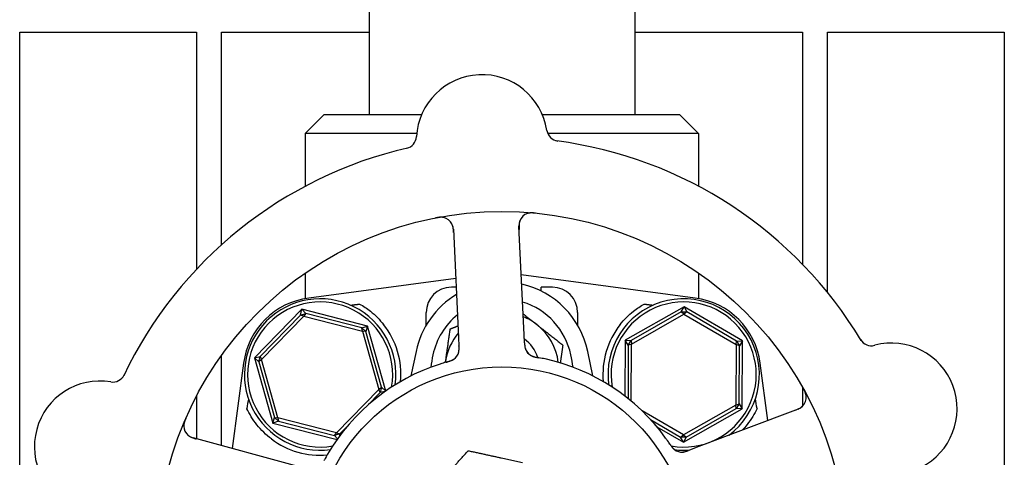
# Model space of a CAD drawing. Header units: inches. Extents: x 18 to 846, y -44 to 561.
# Tile 628 of 637: x 529.57 to 534.45, y 495.96 to 498.13. Entities that reach past the tile are written whole.
import ezdxf

# ---------------------------------------------------------------- set-up
doc = ezdxf.new("R2010")
doc.units = ezdxf.units.IN
doc.header["$LTSCALE"] = 24
doc.header["$MEASUREMENT"] = 0
doc.layers.add('Visible (ANSI)', color=7, linetype='Continuous', lineweight=30)

msp = doc.modelspace()

# ---------------------------------------------------------------- linework, layer by layer
at = {"layer": 'Visible (ANSI)'}
for p, q in [((532.61597, 500.11156), (532.61597, 497.66168)), ((531.30097, 499.68669), (531.30097, 497.66168)), ((529.57093, 495.16293), (529.57093, 498.06918)), ((529.57093, 498.06918), (530.44593, 498.06918)), ((530.44593, 498.06918), (530.44593, 496.8947)), ((530.57093, 497.01703), (530.57093, 498.06918)), ((530.57093, 498.06918), (531.30097, 498.06918)), ((532.61597, 498.06918), (533.44593, 498.06918)), ((533.44593, 498.06918), (533.44593, 496.92093)), ((533.57093, 496.78016), (533.57093, 498.06918)), ((533.57093, 498.06918), (534.44593, 498.06918)), ((534.44593, 498.06918), (534.44593, 495.16293)), ((531.07847, 497.66168), (530.98472, 497.56793)), ((531.07847, 497.66168), (531.5608, 497.66168)), ((532.15881, 497.66168), (532.83847, 497.66168)), ((532.83847, 497.66168), (532.93222, 497.56793)), ((531.53655, 497.56793), (530.98472, 497.56793)), ((530.98472, 497.56793), (530.98472, 497.30651)), ((532.93222, 497.56793), (532.18549, 497.56793)), ((532.93222, 497.56793), (532.93222, 497.30651)), ((532.06863, 496.57092), (532.04283, 497.10963)), ((531.7182, 497.09408), (531.744, 496.55537)), ((530.98472, 496.87681), (530.98472, 496.7504)), ((532.91513, 496.75308), (532.05442, 496.86766)), ((532.93222, 496.87681), (532.93222, 496.7504)), ((531.72989, 496.85), (531.0018, 496.75308)), ((531.73198, 496.80636), (531.70847, 496.80636)), ((532.15222, 496.78781), (532.15222, 496.80636)), ((532.20847, 496.80636), (532.15222, 496.80636)), ((530.9676, 496.69723), (530.73326, 496.45702)), ((530.96158, 496.66868), (530.76166, 496.46375)), ((530.96158, 496.66868), (530.9676, 496.69723)), ((530.96158, 496.66868), (530.98763, 496.67601)), ((530.97737, 496.6625), (530.96158, 496.66868)), ((530.9676, 496.69723), (530.98763, 496.67601)), ((531.2928, 496.6144), (530.9676, 496.69723)), ((530.98763, 496.67601), (530.97737, 496.6625)), ((531.26506, 496.60534), (530.98763, 496.67601)), ((531.58347, 496.61815), (531.58347, 496.68136)), ((532.33347, 496.68136), (532.33347, 496.61815)), ((532.86018, 496.70976), (532.5687, 496.54346)), ((532.84651, 496.68398), (532.59785, 496.5421)), ((532.59986, 496.52525), (532.85999, 496.67368)), ((532.84651, 496.68398), (532.86018, 496.70976)), ((532.84651, 496.68398), (532.87358, 496.68384)), ((532.85999, 496.67368), (532.84651, 496.68398)), ((532.87358, 496.68384), (532.85999, 496.67368)), ((532.85999, 496.67368), (533.1186, 496.52261)), ((532.86018, 496.70976), (532.87358, 496.68384)), ((533.14994, 496.54049), (532.86018, 496.70976)), ((533.12078, 496.53943), (532.87358, 496.68384)), ((530.76823, 496.44811), (530.97737, 496.6625)), ((530.97737, 496.6625), (531.2676, 496.58857)), ((531.26506, 496.60534), (531.2928, 496.6144)), ((531.26506, 496.60534), (531.28443, 496.58644)), ((531.2676, 496.58857), (531.26506, 496.60534)), ((531.28443, 496.58644), (531.2676, 496.58857)), ((531.2676, 496.58857), (531.3487, 496.30026)), ((531.2928, 496.6144), (531.28443, 496.58644)), ((531.36195, 496.31084), (531.28443, 496.58644)), ((531.3834, 496.29229), (531.2928, 496.6144)), ((532.07054, 496.53108), (532.06863, 496.57092)), ((531.744, 496.55537), (531.74591, 496.51551)), ((532.5687, 496.54346), (532.56729, 496.26749)), ((532.5687, 496.54346), (532.59785, 496.5421)), ((532.5842, 496.51873), (532.5687, 496.54346)), ((532.5842, 496.51873), (532.59785, 496.5421)), ((532.59986, 496.52525), (532.5842, 496.51873)), ((532.59785, 496.5421), (532.59986, 496.52525)), ((532.59842, 496.2426), (532.59986, 496.52525)), ((533.1186, 496.52261), (533.11707, 496.22311)), ((533.1186, 496.52261), (533.12078, 496.53943)), ((533.13419, 496.51592), (533.1186, 496.52261)), ((533.12078, 496.53943), (533.14994, 496.54049)), ((533.12078, 496.53943), (533.13419, 496.51592)), ((533.14994, 496.54049), (533.13419, 496.51592)), ((533.14823, 496.20491), (533.14994, 496.54049)), ((531.53355, 496.48873), (531.50788, 496.36691)), ((532.40906, 496.36691), (532.38338, 496.48873)), ((532.5842, 496.51873), (532.58286, 496.2553)), ((533.13273, 496.22964), (533.13419, 496.51592)), ((530.57093, 496.02112), (530.57093, 496.46932)), ((530.67957, 496.43084), (530.62313, 496.00688)), ((530.73326, 496.45702), (530.76166, 496.46375)), ((530.75498, 496.43752), (530.73326, 496.45702)), ((530.73326, 496.45702), (530.82413, 496.13397)), ((530.75498, 496.43752), (530.76166, 496.46375)), ((530.76823, 496.44811), (530.75498, 496.43752)), ((530.75498, 496.43752), (530.8325, 496.16192)), ((530.76166, 496.46375), (530.76823, 496.44811)), ((530.84933, 496.1598), (530.76823, 496.44811)), ((533.2752, 496.1466), (533.23736, 496.43084)), ((531.3487, 496.30026), (531.13956, 496.08587)), ((531.29169, 496.21944), (531.35527, 496.28462)), ((531.3487, 496.30026), (531.36195, 496.31084)), ((531.35527, 496.28462), (531.3487, 496.30026)), ((531.36195, 496.31084), (531.35527, 496.28462)), ((531.38126, 496.29078), (531.35527, 496.28462)), ((531.36195, 496.31084), (531.38296, 496.29198)), ((533.44593, 496.31264), (533.44593, 496.21679)), ((530.44593, 496.26651), (530.44593, 496.05522)), ((533.11707, 496.22311), (533.13273, 496.22964)), ((533.13273, 496.22964), (533.11908, 496.20627)), ((533.13273, 496.22964), (533.14823, 496.20491)), ((532.85694, 496.07469), (532.65253, 496.1941)), ((532.85675, 496.0386), (533.14823, 496.20491)), ((533.11707, 496.22311), (532.85694, 496.07469)), ((532.87042, 496.06439), (533.11908, 496.20627)), ((533.42484, 496.20326), (532.92047, 496.01226)), ((533.11908, 496.20627), (533.11707, 496.22311)), ((533.14823, 496.20491), (533.11908, 496.20627)), ((530.82413, 496.13397), (530.8325, 496.16192)), ((530.85187, 496.14302), (530.82413, 496.13397)), ((530.82413, 496.13397), (531.14285, 496.05278)), ((530.8325, 496.16192), (530.84933, 496.1598)), ((530.85187, 496.14302), (530.8325, 496.16192)), ((530.84933, 496.1598), (530.85187, 496.14302)), ((531.13956, 496.08587), (530.84933, 496.1598)), ((530.85187, 496.14302), (531.1293, 496.07236)), ((532.69379, 496.1519), (532.84335, 496.06453)), ((531.1293, 496.07236), (531.13956, 496.08587)), ((531.13956, 496.08587), (531.15536, 496.07969)), ((531.15536, 496.07969), (531.19691, 496.12229)), ((532.72634, 496.11479), (532.85675, 496.0386)), ((530.94945, 495.91787), (530.42913, 496.0598)), ((531.15536, 496.07969), (531.1293, 496.07236)), ((531.14497, 496.05575), (531.1293, 496.07236)), ((531.15536, 496.07969), (531.1525, 496.06614)), ((532.84335, 496.06453), (532.85694, 496.07469)), ((532.87042, 496.06439), (532.84335, 496.06453)), ((532.85675, 496.0386), (532.84335, 496.06453)), ((532.87042, 496.06439), (532.85675, 496.0386)), ((532.85694, 496.07469), (532.87042, 496.06439)), ((532.92047, 496.01226), (532.88315, 495.99812))]:
    msp.add_line(p, q, dxfattribs=at)
for radius in [1.7075, 0.9375]:
    msp.add_circle((531.95847, 495.47418), radius, dxfattribs=at)
for centre, radius, start, end in [((531.85981, 497.53432), 0.325, 8.66113, 176.82247), ((531.4729, 497.5558), 0.0625, 283.1302, 356.82247), ((532.24289, 497.59268), 0.0625, 188.66113, 262.3534), ((531.95847, 495.47418), 2.075, 102.99965, 154.48395), ((531.95847, 495.47418), 2.075, 30.99965, 82.48395), ((531.65577, 497.09109), 0.0625, 2.7418, 100.60325), ((532.10526, 497.11262), 0.0625, 84.88035, 182.7418), ((531.95847, 496.39918), 0.43425, 11.9007, 76.93978), ((531.95847, 496.39918), 0.43425, 121.17296, 168.0993), ((531.70847, 496.68136), 0.125, 90, 180), ((532.20847, 496.68136), 0.125, 0, 90), ((531.05129, 496.38136), 0.375, 97.58266, 172.41734), ((531.05847, 496.37418), 0.375, 352.17396, 277.82604), ((531.05847, 496.37418), 0.35938, 350.02465, 279.97535), ((531.95847, 496.39918), 0.34909, 11.9007, 72.94151), ((532.85847, 496.37418), 0.375, 306.768, 187.82604), ((532.85847, 496.37418), 0.35938, 260.11375, 189.97535), ((532.86564, 496.38136), 0.375, 7.58266, 82.41734), ((531.95847, 496.39918), 0.34909, 129.05816, 168.0993), ((531.05847, 496.37418), 0.4, 355.00108, 38.18136), ((531.95847, 496.39918), 0.2815, 51.86636, 67.90218), ((531.95847, 496.39918), 0.2815, 7.18473, 51.86636), ((532.85847, 496.37418), 0.4, 141.81864, 184.99892), ((531.95847, 496.39918), 0.2815, 140.00252, 171.86636), ((531.95847, 496.39918), 0.18733, 18.39093, 53.59902), ((533.78815, 496.57924), 0.0625, 211.1302, 284.82247), ((533.88729, 496.20463), 0.325, 296.66113, 104.82247), ((531.68405, 496.50063), 0.0625, 305.2706, 346.30345), ((532.13354, 496.52216), 0.0625, 200.31583, 240.22862), ((531.95847, 496.39918), 0.1535, 30.06048, 40.05875), ((531.95847, 495.47418), 1, 107.83299, 149.65061), ((531.95847, 496.39918), 0.2815, 171.86636, 172.81527), ((531.95847, 495.47418), 1, 35.83299, 77.65061), ((529.96867, 496.01697), 0.325, 80.66113, 248.82247), ((530.03155, 496.39933), 0.0625, 260.66113, 334.3534), ((533.4027, 496.26171), 0.0625, 290.7418, 28.60325), ((530.44558, 496.1201), 0.0625, 156.88035, 254.7418), ((531.05847, 496.37418), 0.4, 232.97261, 274.99892), ((532.84988, 496.05236), 0.0625, 233.2706, 274.30345), ((532.85847, 496.37418), 0.375, 263.08462, 274.7156)]:
    msp.add_arc(centre, radius, start, end, dxfattribs=at)
for centre, major_axis, start_param, end_param in [((530.46051, 493.36435), (0.57653, 4.33091), 0.8462542, 0.8607442), ((533.45642, 493.36435), (-0.57653, 4.33091), 5.4224411, 5.4369311)]:
    msp.add_ellipse(centre, major_axis=major_axis, ratio=0.0429148, start_param=start_param, end_param=end_param, dxfattribs=at)
for points, knots in [([(531.67143, 497.1516), (531.67088, 497.15173), (531.67018, 497.15189), (531.66774, 497.15237), (531.66577, 497.15268), (531.66172, 497.15301), (531.65992, 497.15309), (531.65554, 497.15312), (531.65282, 497.15302), (531.64769, 497.15261), (531.64525, 497.15234), (531.6402, 497.15166), (531.63755, 497.15122), (531.6334, 497.15046), (531.63183, 497.15015), (531.63023, 497.14984)], [0.10313051, 0.10313051, 0.10313051, 0.10313051, 0.11603194, 0.11603194, 0.14472132, 0.14472132, 0.16305353, 0.16305353, 0.18481803, 0.18481803, 0.20320409, 0.20320409, 0.22373688, 0.22373688, 0.23709216, 0.23709216, 0.23709216, 0.23709216]), ([(532.1251, 497.17353), (532.12429, 497.17361), (532.12348, 497.17369), (532.12008, 497.17401), (532.11737, 497.17424), (532.11237, 497.17451), (532.11007, 497.17459), (532.10505, 497.17462), (532.10228, 497.17454), (532.09786, 497.17423), (532.09605, 497.17404), (532.09269, 497.17356), (532.09111, 497.17327), (532.08803, 497.1726), (532.08654, 497.17219), (532.08473, 497.17163), (532.0842, 497.17146), (532.08378, 497.17131)], [0, 0, 0, 0, 0.00673636, 0.00673636, 0.02806078, 0.02806078, 0.0453371, 0.0453371, 0.06652159, 0.06652159, 0.08352225, 0.08352225, 0.101589, 0.101589, 0.12223492, 0.12223492, 0.13206643, 0.13206643, 0.13206643, 0.13206643]), ([(531.71899, 497.07762), (531.71896, 497.07824), (531.71893, 497.07886), (531.71883, 497.0809), (531.71876, 497.08231), (531.71837, 497.08907), (531.71792, 497.09423), (531.71672, 497.10233), (531.71604, 497.10568), (531.71382, 497.11396), (531.71179, 497.11875), (531.71012, 497.12192), (531.70996, 497.12223), (531.7098, 497.12251)], [0, 0, 0, 0, 0.00480624, 0.00480624, 0.01589597, 0.01589597, 0.05833406, 0.05833406, 0.09384639, 0.09384639, 0.15340885, 0.15340885, 0.16065924, 0.16065924, 0.16065924, 0.16065924]), ([(532.04871, 497.13923), (532.04843, 497.13862), (532.0481, 497.13785), (532.04686, 497.13471), (532.04607, 497.13235), (532.04451, 497.12563), (532.04384, 497.12135), (532.04322, 497.113), (532.04313, 497.10904), (532.04322, 497.10314), (532.04327, 497.10137), (532.04341, 497.09749), (532.04351, 497.09535), (532.04362, 497.09323)], [0.11682073, 0.11682073, 0.11682073, 0.11682073, 0.13209763, 0.13209763, 0.17640845, 0.17640845, 0.22121697, 0.22121697, 0.25582457, 0.25582457, 0.27005755, 0.27005755, 0.2865375, 0.2865375, 0.2865375, 0.2865375]), ([(531.25404, 496.72311), (531.27188, 496.71311), (531.29009, 496.70106), (531.33149, 496.66812), (531.35397, 496.6455), (531.37289, 496.62144)], [0.52955844, 0.52955844, 0.52955844, 0.52955844, 0.6981502, 0.6981502, 0.92955653, 0.92955653, 0.92955653, 0.92955653]), ([(532.54404, 496.62144), (532.56299, 496.64554), (532.58551, 496.66818), (532.62691, 496.7011), (532.64509, 496.71313), (532.66289, 496.72311)], [2.4581256, 2.4581256, 2.4581256, 2.4581256, 2.68988255, 2.68988255, 2.85814401, 2.85814401, 2.85814401, 2.85814401]), ([(532.07055, 496.53092), (532.07059, 496.52995), (532.07064, 496.52897), (532.07073, 496.52707), (532.07078, 496.52614), (532.07093, 496.52343), (532.07104, 496.5217), (532.07125, 496.51892), (532.07135, 496.51782), (532.07176, 496.51361), (532.07216, 496.51098), (532.07294, 496.50701), (532.07343, 496.50503), (532.07434, 496.50214), (532.0746, 496.50135), (532.07501, 496.50021), (532.07518, 496.49978), (532.07525, 496.49958), (532.07526, 496.49956), (532.07526, 496.49956)], [0, 0, 0, 0, 0.00805947, 0.00805947, 0.01607833, 0.01607833, 0.0318321, 0.0318321, 0.04288224, 0.04288224, 0.07619177, 0.07619177, 0.108399, 0.108399, 0.12047641, 0.12047641, 0.12953115, 0.12953115, 0.13163232, 0.13163232, 0.13163232, 0.13163232]), ([(532.07097, 496.52279), (532.07104, 496.52174), (532.07112, 496.52069), (532.07148, 496.51655), (532.07187, 496.51338), (532.07296, 496.50748), (532.07365, 496.50468), (532.075, 496.50042), (532.07559, 496.49884), (532.07646, 496.49673), (532.07674, 496.4961), (532.07706, 496.4954), (532.07712, 496.49527), (532.07718, 496.49514)], [0.016833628, 0.016833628, 0.016833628, 0.016833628, 0.024996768, 0.024996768, 0.048690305, 0.048690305, 0.071674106, 0.071674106, 0.086017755, 0.086017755, 0.092484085, 0.092484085, 0.093980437, 0.093980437, 0.093980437, 0.093980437]), ([(531.7427, 496.47904), (531.7428, 496.4793), (531.74289, 496.47959), (531.74326, 496.48068), (531.74354, 496.48156), (531.74427, 496.48411), (531.74468, 496.48586), (531.74569, 496.49111), (531.74609, 496.49484), (531.74637, 496.50163), (531.74634, 496.50473), (531.74625, 496.50768)], [0.094581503, 0.094581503, 0.094581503, 0.094581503, 0.09763667, 0.09763667, 0.105884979, 0.105884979, 0.120706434, 0.120706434, 0.149461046, 0.149461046, 0.17255876, 0.17255876, 0.17255876, 0.17255876]), ([(531.74454, 496.48488), (531.74454, 496.48488), (531.74454, 496.48488), (531.74455, 496.48492), (531.74457, 496.48498), (531.74465, 496.4853), (531.74472, 496.48561), (531.74506, 496.48704), (531.74545, 496.48895), (531.74582, 496.49166), (531.74591, 496.49236), (531.7463, 496.49618), (531.74642, 496.49956), (531.74633, 496.5055), (531.74627, 496.50735), (531.74615, 496.51027), (531.74611, 496.51128), (531.74601, 496.51334), (531.74596, 496.5144), (531.74591, 496.51545)], [0.05598665, 0.05598665, 0.05598665, 0.05598665, 0.056873, 0.056873, 0.06006969, 0.06006969, 0.06858048, 0.06858048, 0.09786866, 0.09786866, 0.10758076, 0.10758076, 0.14991048, 0.14991048, 0.16694481, 0.16694481, 0.17567446, 0.17567446, 0.18444701, 0.18444701, 0.18444701, 0.18444701]), ([(532.09713, 496.47136), (532.09756, 496.47106), (532.09803, 496.47076), (532.09932, 496.46994), (532.10023, 496.46939), (532.10178, 496.46856), (532.10219, 496.46834), (532.10386, 496.4675), (532.10532, 496.46682), (532.10854, 496.4655), (532.11018, 496.46489), (532.1133, 496.46383), (532.11467, 496.4634), (532.11859, 496.46224), (532.12139, 496.4615), (532.12665, 496.46025), (532.12912, 496.45971), (532.13478, 496.45855), (532.13798, 496.45795), (532.14193, 496.45721), (532.1427, 496.45707), (532.14347, 496.45692)], [0.13529989, 0.13529989, 0.13529989, 0.13529989, 0.15041637, 0.15041637, 0.17862377, 0.17862377, 0.18801437, 0.18801437, 0.21370501, 0.21370501, 0.23365387, 0.23365387, 0.24706173, 0.24706173, 0.26969876, 0.26969876, 0.28871805, 0.28871805, 0.31389266, 0.31389266, 0.3199487, 0.3199487, 0.3199487, 0.3199487]), ([(531.68823, 496.43697), (531.68054, 496.43481), (531.6697, 496.43163), (531.66022, 496.42867), (531.65745, 496.42781), (531.65477, 496.42695), (531.65222, 496.42614)], [0.48416631, 0.48416631, 0.48416631, 0.48416631, 0.88318571, 0.88318571, 0.88318571, 1, 1, 1, 1]), ([(531.68043, 496.43475), (531.68357, 496.43566), (531.68669, 496.43655), (531.69242, 496.43827), (531.69502, 496.43908), (531.69986, 496.44069), (531.70214, 496.44149), (531.70582, 496.44288), (531.70732, 496.44348), (531.71058, 496.44485), (531.71224, 496.4456), (531.71519, 496.44704), (531.71646, 496.44772), (531.71934, 496.44935), (531.72073, 496.45024), (531.7231, 496.4519), (531.72413, 496.45271), (531.72499, 496.45341)], [0, 0, 0, 0, 0.02532917, 0.02532917, 0.0459278, 0.0459278, 0.06431611, 0.06431611, 0.0780154, 0.0780154, 0.09688899, 0.09688899, 0.11755371, 0.11755371, 0.15067697, 0.15067697, 0.17984281, 0.17984281, 0.17984281, 0.17984281]), ([(531.68824, 496.43698), (531.68911, 496.43722), (531.68997, 496.43746), (531.69172, 496.43796), (531.6926, 496.43821), (531.69582, 496.43913), (531.69821, 496.43985), (531.70288, 496.44136), (531.7052, 496.44218), (531.70864, 496.44353), (531.70992, 496.44407), (531.71287, 496.44539), (531.71441, 496.44617), (531.71673, 496.44744), (531.71763, 496.44798), (531.71934, 496.44905), (531.72015, 496.44961), (531.72074, 496.45002), (531.72084, 496.4501), (531.72084, 496.4501)], [0, 0, 0, 0, 0.00712604, 0.00712604, 0.01419238, 0.01419238, 0.03284312, 0.03284312, 0.05207098, 0.05207098, 0.06472354, 0.06472354, 0.08419423, 0.08419423, 0.09866358, 0.09866358, 0.11516786, 0.11516786, 0.12167905, 0.12167905, 0.12167905, 0.12167905]), ([(532.10175, 496.46833), (532.10175, 496.46833), (532.10182, 496.4683), (532.10216, 496.4681), (532.10257, 496.46787), (532.10372, 496.46725), (532.10453, 496.46684), (532.10708, 496.46563), (532.10906, 496.46481), (532.11278, 496.46351), (532.11439, 496.463), (532.11736, 496.46216), (532.11866, 496.46182), (532.12211, 496.46098), (532.12437, 496.46049), (532.12903, 496.45955), (532.13149, 496.45911), (532.1344, 496.45858), (532.13494, 496.45849), (532.13548, 496.45839)], [0.07093315, 0.07093315, 0.07093315, 0.07093315, 0.07636583, 0.07636583, 0.08666451, 0.08666451, 0.09983228, 0.09983228, 0.12422953, 0.12422953, 0.14000404, 0.14000404, 0.15098747, 0.15098747, 0.16837574, 0.16837574, 0.18725582, 0.18725582, 0.19162474, 0.19162474, 0.19162474, 0.19162474]), ([(532.17234, 496.45104), (532.16296, 496.4531), (532.15122, 496.45548), (532.14161, 496.45727), (532.13941, 496.45768), (532.1374, 496.45805), (532.13557, 496.45838)], [0, 0, 0, 0, 0.41999651, 0.41999651, 0.41999651, 0.51583384, 0.51583384, 0.51583384, 0.51583384]), ([(533.46509, 496.26552), (533.46504, 496.26608), (533.46498, 496.2668), (533.46468, 496.26927), (533.46436, 496.27124), (533.46343, 496.27519), (533.46295, 496.27693), (533.46162, 496.2811), (533.46068, 496.28366), (533.45871, 496.28841), (533.4577, 496.29065), (533.45549, 496.29524), (533.45425, 496.29762), (533.45225, 496.30134), (533.45147, 496.30273), (533.45068, 496.30416)], [0.10313051, 0.10313051, 0.10313051, 0.10313051, 0.11603194, 0.11603194, 0.14472131, 0.14472131, 0.16305353, 0.16305353, 0.18481803, 0.18481803, 0.20320408, 0.20320408, 0.22373688, 0.22373688, 0.23709216, 0.23709216, 0.23709216, 0.23709216]), ([(530.81759, 496.05484), (530.79102, 496.07488), (530.76612, 496.09917), (530.72459, 496.15135), (530.70803, 496.17927), (530.69587, 496.2053), (530.69563, 496.20581), (530.69539, 496.20632)], [2.42631307, 2.42631307, 2.42631307, 2.42631307, 2.67966435, 2.67966435, 2.93613641, 2.93613641, 2.94128789, 2.94128789, 2.94128789, 2.94128789]), ([(533.22154, 496.20632), (533.20964, 496.18058), (533.19305, 496.15238), (533.16466, 496.11652), (533.1567, 496.10738), (533.14831, 496.09858)], [0.44734115, 0.44734115, 0.44734115, 0.44734115, 0.70623872, 0.70623872, 0.7975395, 0.7975395, 0.7975395, 0.7975395]), ([(533.40942, 496.19743), (533.41, 496.19764), (533.41058, 496.19786), (533.41249, 496.19859), (533.41382, 496.1991), (533.42012, 496.20155), (533.42489, 496.20358), (533.43223, 496.20722), (533.4352, 496.20891), (533.44239, 496.21357), (533.44632, 496.21698), (533.44882, 496.21955), (533.44906, 496.21981), (533.44928, 496.22004)], [0, 0, 0, 0, 0.00480624, 0.00480624, 0.01589597, 0.01589597, 0.05833406, 0.05833406, 0.09384639, 0.09384639, 0.15340885, 0.15340885, 0.16065924, 0.16065924, 0.16065924, 0.16065924]), ([(530.39378, 496.15779), (530.39345, 496.15704), (530.39313, 496.1563), (530.39177, 496.15316), (530.39072, 496.15066), (530.38892, 496.14599), (530.38813, 496.14382), (530.38655, 496.13905), (530.38577, 496.13639), (530.3847, 496.13209), (530.38433, 496.13032), (530.38374, 496.12697), (530.38352, 496.12538), (530.38322, 496.12225), (530.38314, 496.1207), (530.38311, 496.11881), (530.38312, 496.11825), (530.38312, 496.1178)], [0, 0, 0, 0, 0.00673636, 0.00673636, 0.02806078, 0.02806078, 0.0453371, 0.0453371, 0.06652159, 0.06652159, 0.08352225, 0.08352225, 0.101589, 0.101589, 0.12223492, 0.12223492, 0.13206643, 0.13206643, 0.13206643, 0.13206643]), ([(530.4028, 496.07453), (530.4033, 496.07408), (530.40392, 496.07354), (530.40652, 496.07138), (530.40853, 496.0699), (530.41444, 496.06634), (530.4183, 496.06438), (530.42605, 496.06121), (530.42979, 496.0599), (530.43542, 496.05816), (530.43712, 496.05766), (530.44086, 496.0566), (530.44293, 496.05604), (530.44497, 496.05548)], [0.11682073, 0.11682073, 0.11682073, 0.11682073, 0.13209763, 0.13209763, 0.17640846, 0.17640846, 0.22121697, 0.22121697, 0.25582457, 0.25582457, 0.27005755, 0.27005755, 0.2865375, 0.2865375, 0.2865375, 0.2865375]), ([(532.79063, 496.02871), (532.78619, 496.03535), (532.77982, 496.04468), (532.77408, 496.05278), (532.7724, 496.05515), (532.77076, 496.05744), (532.76919, 496.05961)], [0.48416631, 0.48416631, 0.48416631, 0.48416631, 0.88318571, 0.88318571, 0.88318571, 1, 1, 1, 1]), ([(532.7861, 496.03544), (532.78794, 496.03274), (532.78975, 496.03004), (532.79315, 496.02513), (532.79473, 496.0229), (532.79776, 496.0188), (532.79922, 496.01688), (532.80168, 496.01381), (532.80272, 496.01256), (532.80502, 496.00989), (532.80626, 496.00854), (532.80853, 496.00618), (532.80957, 496.00518), (532.81201, 496.00294), (532.81329, 496.0019), (532.8156, 496.00016), (532.81668, 495.99943), (532.81762, 495.99883)], [0, 0, 0, 0, 0.0253292, 0.0253292, 0.04592782, 0.04592782, 0.06431613, 0.06431613, 0.07801539, 0.07801539, 0.09688899, 0.09688899, 0.11755369, 0.11755369, 0.15067695, 0.15067695, 0.17984281, 0.17984281, 0.17984281, 0.17984281]), ([(532.79063, 496.02871), (532.79114, 496.02795), (532.79163, 496.02721), (532.79264, 496.02569), (532.79315, 496.02493), (532.79502, 496.02216), (532.79644, 496.0201), (532.79933, 496.01613), (532.80083, 496.01418), (532.80317, 496.01132), (532.80408, 496.01027), (532.80625, 496.00787), (532.80746, 496.00665), (532.80939, 496.00484), (532.81018, 496.00415), (532.81173, 496.00286), (532.81251, 496.00226), (532.81309, 496.00183), (532.81319, 496.00175), (532.81319, 496.00175)], [0, 0, 0, 0, 0.00712604, 0.00712604, 0.01419238, 0.01419238, 0.03284312, 0.03284312, 0.05207098, 0.05207098, 0.06472354, 0.06472354, 0.08419423, 0.08419423, 0.09866358, 0.09866358, 0.11516786, 0.11516786, 0.12167905, 0.12167905, 0.12167905, 0.12167905]), ([(532.84746, 495.9899), (532.84775, 495.9899), (532.84805, 495.98989), (532.8492, 495.98988), (532.85013, 495.98989), (532.85277, 495.98998), (532.85456, 495.99013), (532.85987, 495.99079), (532.86354, 495.99156), (532.87009, 495.9934), (532.87302, 495.99438), (532.8758, 495.99538)], [0.094581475, 0.094581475, 0.094581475, 0.094581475, 0.097636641, 0.097636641, 0.105884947, 0.105884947, 0.120706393, 0.120706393, 0.149460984, 0.149460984, 0.172558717, 0.172558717, 0.172558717, 0.172558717]), ([(532.85359, 495.98996), (532.85359, 495.98996), (532.85359, 495.98996), (532.85363, 495.98997), (532.8537, 495.98997), (532.85402, 495.98999), (532.85434, 495.99001), (532.85581, 495.99014), (532.85775, 495.99035), (532.86044, 495.99084), (532.86112, 495.99097), (532.86488, 495.99178), (532.86813, 495.99271), (532.87375, 495.99463), (532.87549, 495.99526), (532.87823, 495.99627), (532.87918, 495.99663), (532.88111, 495.99735), (532.88211, 495.99773), (532.88309, 495.9981)], [0.05598665, 0.05598665, 0.05598665, 0.05598665, 0.05687301, 0.05687301, 0.0600697, 0.0600697, 0.06858049, 0.06858049, 0.09786867, 0.09786867, 0.10758076, 0.10758076, 0.14991049, 0.14991049, 0.16694482, 0.16694482, 0.17567446, 0.17567446, 0.18444701, 0.18444701, 0.18444701, 0.18444701]), ([(531.09551, 495.97945), (531.09065, 495.97117), (531.08476, 495.96074), (531.08009, 495.95215), (531.07902, 495.95019), (531.07805, 495.94839), (531.07717, 495.94675)], [0, 0, 0, 0, 0.41999651, 0.41999651, 0.41999651, 0.51583384, 0.51583384, 0.51583384, 0.51583384])]:
    msp.add_open_spline(points, degree=3, knots=knots, dxfattribs=at)
for points, weights in [([(531.20942, 496.71746), (531.23176, 496.72029), (531.25404, 496.72311)], [0.999969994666, 0.999969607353, 0.999970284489]), ([(532.66289, 496.72311), (532.68518, 496.72029), (532.70752, 496.71746)], [0.999970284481, 0.999969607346, 0.999969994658]), ([(532.06367, 496.67447), (532.09877, 496.64692), (532.13229, 496.6206)], [1.01874043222, 1.02109815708, 1]), ([(532.13229, 496.6206), (532.19162, 496.57403), (532.26013, 496.52024)], [1, 1.0379548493, 1]), ([(531.6798, 496.43901), (531.69047, 496.51368), (531.70279, 496.5999)], [1, 1.0379548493, 1]), ([(531.70279, 496.5999), (531.72253, 496.60782), (531.74113, 496.61529)], [1, 1.0090077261, 1.01373989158]), ([(532.26013, 496.52024), (532.25344, 496.47341), (532.24745, 496.43152)], [1, 1.02026440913, 1.01889014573]), ([(531.67914, 496.43438), (531.67947, 496.43669), (531.6798, 496.43901)], [1.0022030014, 1.00113546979, 1]), ([(531.60743, 495.79418), (531.69318, 495.88824), (531.79219, 495.99685)], [1, 1.0379548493, 1]), ([(531.79219, 495.99685), (531.93575, 495.96541), (532.06008, 495.93819)], [1, 1.0379548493, 1])]:
    msp.add_rational_spline(points, weights, degree=2, dxfattribs=at)
for points in [[(531.61688, 496.47117), (531.6126, 496.4509), (531.6091, 496.43054), (531.60634, 496.41013)], [(532.3106, 496.41013), (532.30783, 496.43054), (532.30433, 496.4509), (532.30006, 496.47117)]]:
    msp.add_open_spline(points, degree=3, dxfattribs=at)

doc.saveas('drawing.dxf')
